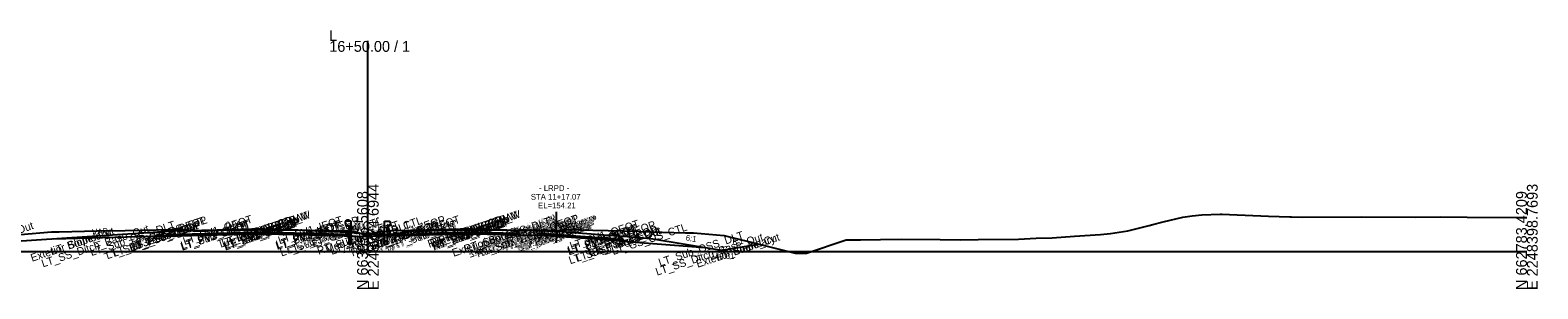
# Model space of a CAD drawing. Extents: x -26 to 2603, y -10 to 9566.
# Drawn here: x 212.6 to 602.8, y 6490.3 to 6557.2 of the extents above; entities that cross this region are included whole.
import ezdxf

# ---------------------------------------------------------------- set-up
doc = ezdxf.new("R2010")
doc.units = 0
for name, color, linetype in [('Exist Cross Section Cell', 7, 'Continuous'), ('Exist XS Center Line Elevation Label', 7, 'Continuous'), ('Exist XS Ground Line', 7, 'Continuous'), ('Prop CMT Concrete Structures', 7, 'Continuous'), ('Prop CMT Guardrail Graphics', 7, 'Continuous'), ('Prop CMT Pvmt Course 1', 7, 'Continuous'), ('Prop CMT Pvmt Course 2', 7, 'Continuous'), ('Prop CMT Pvmt Surface', 7, 'Continuous'), ('Prop CMT Pvmt Surface Overlay', 7, 'Continuous'), ('Prop CMT Pvmt Surface Shoulder', 7, 'Continuous'), ('Prop CMT Shld Paved Course 1', 7, 'Continuous'), ('Prop CMT Shld Paved Course 2', 7, 'Continuous'), ('Prop CMT Shld Paved Course 3', 7, 'Continuous'), ('Prop CMT Slope Grass', 7, 'Continuous'), ('Prop CMT Subgrade Earthwork', 7, 'Continuous'), ('Prop XS Ditch Standard Text', 7, 'Continuous'), ('Prop XS SE Text', 7, 'Continuous'), ('Prop XS Side Slope Text', 7, 'Continuous'), ('Prop XS Vertical Lines Alignments', 7, 'Continuous'), ('Scratch_Level_9', 7, 'Continuous')]:
    doc.layers.add(name, color=color, linetype=linetype)

msp = doc.modelspace()

# ---------------------------------------------------------------- linework, layer by layer
at = {"layer": 'Exist Cross Section Cell'}
for p, q in [((300, 6500), (300, 6554.44)), ((0, 6500), (300, 6500)), ((300, 6500), (600, 6500))]:
    msp.add_line(p, q, dxfattribs=at)
at = {"layer": 'Exist XS Ground Line'}
for p, q in [((496.69, 6505.28), (502.27, 6506.71)), ((502.27, 6506.71), (503.16, 6506.94)), ((503.16, 6506.94), (505.86, 6507.63)), ((505.86, 6507.63), (510.92, 6508.86)), ((510.92, 6508.86), (513.36, 6509.17)), ((513.36, 6509.17), (515.83, 6509.49)), ((515.83, 6509.49), (520.62, 6509.59)), ((520.62, 6509.59), (521.16, 6509.59)), ((521.16, 6509.59), (523.04, 6509.51)), ((523.04, 6509.51), (533.1, 6509.12)), ((533.1, 6509.12), (538.63, 6508.94)), ((538.63, 6508.94), (539.04, 6508.93)), ((539.04, 6508.93), (541.85, 6508.88)), ((541.85, 6508.88), (557.12, 6508.96)), ((557.12, 6508.96), (571.16, 6508.82)), ((571.16, 6508.82), (577.56, 6508.92)), ((577.56, 6508.92), (584.58, 6508.86)), ((584.58, 6508.86), (597.75, 6508.76)), ((597.75, 6508.76), (600, 6508.76)), ((255.1, 6505.22), (258.21, 6505.35)), ((258.21, 6505.35), (258.6, 6505.37)), ((258.6, 6505.37), (260.16, 6505.43)), ((260.16, 6505.43), (261.53, 6505.49)), ((261.53, 6505.49), (271.6, 6505.6)), ((271.6, 6505.6), (273.14, 6505.62)), ((273.14, 6505.62), (273.98, 6505.61)), ((273.98, 6505.61), (283.97, 6505.46)), ((283.97, 6505.46), (285.45, 6505.42)), ((285.45, 6505.42), (286.4, 6505.4)), ((286.4, 6505.4), (287.06, 6505.39)), ((287.06, 6505.39), (290.27, 6505.19)), ((290.27, 6505.19), (295.3, 6504.88)), ((295.3, 6504.88), (300, 6504.58)), ((300, 6504.58), (304.54, 6504.3)), ((304.54, 6504.3), (312.06, 6505.35)), ((312.06, 6505.35), (326.17, 6505.6)), ((326.17, 6505.6), (329.2, 6505.57)), ((329.2, 6505.57), (338.07, 6505.51)), ((338.07, 6505.51), (338.61, 6505.5)), ((338.61, 6505.5), (339.24, 6505.49)), ((339.24, 6505.49), (346.4, 6505.31)), ((346.4, 6505.31), (348.46, 6505.26)), ((348.46, 6505.26), (349.02, 6505.22)), ((413.56, 6499.57), (423.79, 6502.98)), ((423.79, 6502.98), (427.49, 6503.03)), ((427.49, 6503.03), (432.68, 6503.09)), ((432.68, 6503.09), (438.25, 6503.15)), ((438.25, 6503.15), (448.15, 6503.05)), ((448.15, 6503.05), (453.39, 6503)), ((453.39, 6503), (457.98, 6503.07)), ((457.98, 6503.07), (468.41, 6503.18)), ((468.41, 6503.18), (472.94, 6503.39)), ((472.94, 6503.39), (477.08, 6503.53)), ((477.08, 6503.53), (482.87, 6503.92)), ((482.87, 6503.92), (489.6, 6504.39)), ((489.6, 6504.39), (492.2, 6504.66)), ((492.2, 6504.66), (496.69, 6505.28)), ((402.29, 6501.63), (402.3, 6501.63)), ((402.3, 6501.63), (410.56, 6499.57)), ((410.56, 6499.57), (413.56, 6499.57))]:
    msp.add_line(p, q, dxfattribs=at)
for points in [[(245.2, 6505.61), (251.2, 6505.76)], [(251.2, 6505.76), (253.2, 6505.69)], [(218.11, 6504.93), (210.1, 6504.29)], [(220.12, 6504.98), (218.11, 6504.93)], [(233.2, 6505.31), (220.12, 6504.98)], [(233.2, 6505.31), (245.2, 6505.61)], [(253.2, 6505.69), (255.1, 6505.22)], [(350.22, 6505.52), (349.02, 6505.22)], [(352.23, 6505.59), (350.22, 6505.52)], [(358.23, 6505.44), (352.23, 6505.59)], [(370.23, 6505.14), (358.23, 6505.44)], [(370.23, 6505.14), (382.24, 6504.84)], [(382.24, 6504.84), (384.24, 6504.79)], [(384.24, 6504.79), (392.24, 6504.15)], [(392.24, 6504.15), (402.29, 6501.63)]]:
    msp.add_lwpolyline(points, dxfattribs=at)
at = {"layer": 'Prop CMT Concrete Structures'}
for points in [[(273, 6504.56), (261, 6504.26)], [(261, 6504.25), (273, 6504.55)], [(261, 6504.26), (261, 6504.25)], [(273, 6504.56), (285, 6504.26)], [(273, 6504.55), (273, 6504.56)], [(285, 6504.25), (273, 6504.55)], [(285, 6504.26), (285, 6504.25)], [(327, 6504.56), (315, 6504.26)], [(315, 6504.25), (327, 6504.55)], [(315, 6504.26), (315, 6504.25)], [(327, 6504.55), (327, 6504.56)], [(327, 6504.56), (339, 6504.26)], [(339, 6504.25), (327, 6504.55)], [(339, 6504.26), (339, 6504.25)], [(348.95, 6503.95), (344.9, 6504.24)], [(344.9, 6504.24), (344.9, 6504.23)], [(344.9, 6504.23), (348.95, 6503.94)], [(348.95, 6503.95), (361.11, 6503.05)], [(348.95, 6503.94), (348.95, 6503.95)], [(361.11, 6503.04), (348.95, 6503.94)], [(361.11, 6503.05), (361.11, 6503.04)]]:
    msp.add_lwpolyline(points, dxfattribs=at)
at = {"layer": 'Prop CMT Guardrail Graphics'}
for points in [[(295.7, 6507.78), (294.37, 6507.78), (294.1, 6507.49)], [(295.7, 6507.78), (294.37, 6507.78), (294.1, 6507.49)], [(294.1, 6507.49), (294.37, 6507.19)], [(294.1, 6507.49), (294.37, 6507.19)], [(294.37, 6507.19), (294.1, 6506.9)], [(294.37, 6507.19), (294.1, 6506.9)], [(294.1, 6506.9), (294.37, 6506.61), (295.04, 6506.61)], [(294.1, 6506.9), (294.37, 6506.61), (295.04, 6506.61)], [(295.04, 6506.61), (295.04, 6501.78)], [(295.7, 6501.78), (295.7, 6507.78)], [(304.3, 6507.78), (305.63, 6507.78), (305.9, 6507.49)], [(304.3, 6507.78), (305.63, 6507.78), (305.9, 6507.49)], [(304.3, 6501.78), (304.3, 6507.78)], [(305.9, 6506.9), (305.63, 6506.61), (304.96, 6506.61)], [(305.9, 6506.9), (305.63, 6506.61), (304.96, 6506.61)], [(304.96, 6506.61), (304.96, 6501.78)], [(305.9, 6507.49), (305.63, 6507.19)], [(305.9, 6507.49), (305.63, 6507.19)], [(305.63, 6507.19), (305.9, 6506.9)], [(305.63, 6507.19), (305.9, 6506.9)], [(261, 6504.26), (247.72, 6503.93), (247.22, 6503.91), (247.21, 6503.9)], [(247.21, 6503.9), (261, 6504.25)], [(261, 6504.25), (261, 6504.26)], [(285, 6504.26), (285, 6504.25)], [(290.79, 6504.1), (290.78, 6504.11), (290.28, 6504.13), (285, 6504.26)], [(285, 6504.25), (290.79, 6504.1)], [(309.21, 6504.1), (309.22, 6504.11), (309.72, 6504.13), (315, 6504.26)], [(315, 6504.25), (309.21, 6504.1)], [(315, 6504.26), (315, 6504.25)], [(339, 6504.25), (339, 6504.26)], [(344.9, 6504.23), (344.9, 6504.24)], [(361.11, 6503.05), (366.54, 6502.64), (367.05, 6502.6), (367.06, 6502.59)], [(361.11, 6503.04), (361.11, 6503.05)], [(367.06, 6502.59), (361.11, 6503.04)], [(295.04, 6501.78), (295.7, 6501.78)], [(304.96, 6501.78), (304.3, 6501.78)]]:
    msp.add_lwpolyline(points, dxfattribs=at)
at = {"layer": 'Prop CMT Pvmt Course 1'}
for points in [[(273, 6505.81), (261, 6505.51)], [(327, 6505.81), (339, 6505.51)]]:
    msp.add_lwpolyline(points, dxfattribs=at)
at = {"layer": 'Prop CMT Pvmt Course 2'}
for p, q in [((249, 6505.21), (247, 6505.05)), ((249, 6505.21), (247, 6505.05)), ((249, 6505.21), (247, 6505.05)), ((297, 6505.04), (294, 6505.28)), ((297, 6505.04), (300, 6504.04)), ((303, 6505.04), (300, 6504.04)), ((303, 6505.04), (306, 6505.28))]:
    msp.add_line(p, q, dxfattribs=at)
for points in [[(247, 6505.05), (207.7, 6502.47)], [(247, 6505.05), (207.7, 6502.47)], [(247, 6505.05), (207.7, 6502.47)], [(249, 6505.21), (249, 6505.21)], [(249, 6505.21), (249, 6505.21)], [(249, 6505.21), (249, 6505.21)], [(365.17, 6503.99), (373.28, 6503.34), (391.52, 6500.31)], [(365.17, 6503.99), (373.28, 6503.34), (391.52, 6500.31)], [(365.17, 6503.99), (373.28, 6503.34), (391.52, 6500.31)], [(391.52, 6500.31), (401.23, 6501.9)], [(391.52, 6500.31), (401.23, 6501.9)], [(391.52, 6500.31), (401.23, 6501.9)]]:
    msp.add_lwpolyline(points, dxfattribs=at)
at = {"layer": 'Prop CMT Pvmt Surface'}
msp.add_line((339, 6505.51), (344.9, 6505.49), dxfattribs=at)
for points in [[(273, 6505.81), (261, 6505.51)], [(273, 6505.81), (285, 6505.51)], [(327, 6505.81), (315, 6505.51)], [(327, 6505.81), (339, 6505.51)], [(348.95, 6505.2), (344.9, 6505.49)], [(348.95, 6505.2), (361.11, 6504.3)]]:
    msp.add_lwpolyline(points, dxfattribs=at)
at = {"layer": 'Prop CMT Pvmt Surface Shoulder'}
for points in [[(273, 6505.81), (261, 6505.51)], [(273, 6505.81), (285, 6505.51)], [(273, 6505.68), (273, 6505.81)], [(327, 6505.81), (315, 6505.51)], [(327, 6505.68), (327, 6505.81)], [(327, 6505.81), (339, 6505.51)], [(261, 6505.51), (261, 6504.59)], [(261, 6504.59), (273, 6504.89)], [(273, 6504.89), (273, 6505.68), (273, 6505.68)], [(285, 6504.59), (273, 6504.89)], [(285, 6505.51), (285, 6504.59)], [(315, 6505.51), (315, 6504.59)], [(315, 6504.59), (327, 6504.89)], [(327, 6504.89), (327, 6505.68), (327, 6505.68)], [(339, 6504.59), (327, 6504.89)], [(339, 6505.51), (339, 6504.59)], [(348.95, 6505.2), (344.9, 6505.49)], [(344.9, 6505.49), (344.9, 6504.58)], [(344.9, 6504.58), (348.95, 6504.28)], [(348.95, 6505.2), (361.11, 6504.3)], [(348.95, 6504.28), (348.95, 6505.2)], [(361.11, 6503.38), (348.95, 6504.28)], [(361.11, 6504.3), (361.11, 6503.38)]]:
    msp.add_lwpolyline(points, dxfattribs=at)
msp.add_lwpolyline([(348.95, 6504.28), (348.95, 6505.07), (348.95, 6505.07), (348.95, 6504.28)], close=True, dxfattribs=at)
at = {"layer": 'Prop CMT Shld Paved Course 1'}
for points in [[(261, 6505.51), (249, 6505.21), (248.06, 6504.27)], [(248.06, 6504.27), (261, 6504.59)], [(261, 6504.59), (261, 6505.51)], [(285, 6504.59), (285, 6505.51)], [(289.94, 6504.47), (285, 6504.59)], [(289, 6505.41), (294, 6505.28), (294.94, 6504.34)], [(311, 6505.41), (306, 6505.28), (305.06, 6504.34)], [(310.06, 6504.47), (315, 6504.59)], [(315, 6504.59), (315, 6505.51)], [(339, 6505.51), (339, 6505.51)], [(339, 6504.59), (339, 6505.51)], [(344.9, 6504.58), (344.9, 6505.49)], [(361.11, 6504.3), (365.17, 6503.99), (366.17, 6503)], [(361.11, 6503.38), (361.11, 6504.3)], [(366.17, 6503), (361.11, 6503.38)]]:
    msp.add_lwpolyline(points, dxfattribs=at)
at = {"layer": 'Prop CMT Shld Paved Course 2'}
for points in [[(261, 6504.59), (248.06, 6504.27), (247.72, 6503.93)], [(247.72, 6503.93), (261, 6504.26)], [(261, 6504.26), (261, 6504.59)], [(285, 6504.26), (285, 6504.59)], [(290.28, 6504.13), (285, 6504.26)], [(289, 6504.49), (294.94, 6504.34), (295.28, 6504)], [(311, 6504.49), (305.06, 6504.34), (304.72, 6504)], [(309.72, 6504.13), (315, 6504.26)], [(315, 6504.26), (315, 6504.59)], [(339, 6504.26), (339, 6504.59)], [(344.9, 6504.24), (344.9, 6504.58)], [(361.11, 6503.38), (366.17, 6503), (366.54, 6502.64)], [(361.11, 6503.05), (361.11, 6503.38)], [(366.54, 6502.64), (361.11, 6503.05)]]:
    msp.add_lwpolyline(points, dxfattribs=at)
at = {"layer": 'Prop CMT Shld Paved Course 3'}
msp.add_line((339, 6504.25), (344.9, 6504.23), dxfattribs=at)
msp.add_line((339, 6504.25), (344.9, 6504.23), dxfattribs=at)
for points in [[(247.21, 6503.9), (218.66, 6503.19)], [(247.21, 6503.9), (218.66, 6503.19)], [(261, 6504.25), (247.21, 6503.9)], [(261, 6504.25), (247.21, 6503.9)], [(273, 6504.55), (261, 6504.25)], [(273, 6504.55), (261, 6504.25)], [(273, 6504.55), (285, 6504.25)], [(273, 6504.55), (285, 6504.25)], [(285, 6504.25), (290.79, 6504.1)], [(285, 6504.25), (290.79, 6504.1)], [(290.79, 6504.1), (300, 6503.87)], [(309.21, 6504.1), (300, 6503.87)], [(315, 6504.25), (309.21, 6504.1)], [(315, 6504.25), (309.21, 6504.1)], [(327, 6504.55), (315, 6504.25)], [(327, 6504.55), (315, 6504.25)], [(327, 6504.55), (339, 6504.25)], [(327, 6504.55), (339, 6504.25)], [(348.95, 6503.94), (344.9, 6504.23)], [(348.95, 6503.94), (344.9, 6504.23)], [(348.95, 6503.94), (361.11, 6503.04)], [(348.95, 6503.94), (361.11, 6503.04)], [(361.11, 6503.04), (367.06, 6502.59)], [(361.11, 6503.04), (367.06, 6502.59)], [(367.06, 6502.59), (387.24, 6501.02)], [(367.06, 6502.59), (387.24, 6501.02)]]:
    msp.add_lwpolyline(points, dxfattribs=at)
at = {"layer": 'Prop CMT Slope Grass'}
for points in [[(273, 6504.89), (261, 6504.59)], [(261, 6504.59), (261, 6504.26)], [(261, 6504.26), (273, 6504.56)], [(273, 6504.56), (273, 6504.89)], [(273, 6504.89), (285, 6504.59)], [(285, 6504.26), (273, 6504.56)], [(285, 6504.59), (285, 6504.26)], [(327, 6504.89), (315, 6504.59)], [(315, 6504.59), (315, 6504.26)], [(315, 6504.26), (327, 6504.56)], [(327, 6504.56), (327, 6504.89)], [(327, 6504.89), (339, 6504.59)], [(339, 6504.26), (327, 6504.56)], [(339, 6504.59), (339, 6504.26)], [(348.95, 6504.28), (344.9, 6504.58)], [(344.9, 6504.58), (344.9, 6504.24)], [(344.9, 6504.24), (348.95, 6503.95)], [(348.95, 6503.95), (348.95, 6504.28)], [(348.95, 6504.28), (361.11, 6503.38)], [(361.11, 6503.05), (348.95, 6503.95)], [(361.11, 6503.38), (361.11, 6503.05)]]:
    msp.add_lwpolyline(points, dxfattribs=at)
at = {"layer": 'Prop CMT Subgrade Earthwork'}
for points in [[(261, 6505.51), (249, 6505.21)], [(285, 6505.51), (289, 6505.41)], [(289, 6505.41), (294, 6505.28)], [(311, 6505.41), (306, 6505.28)], [(315, 6505.51), (311, 6505.41)], [(339, 6505.51), (339, 6505.51)], [(344.9, 6505.49), (344.89, 6505.49)], [(361.11, 6504.3), (365.17, 6503.99)]]:
    msp.add_lwpolyline(points, dxfattribs=at)
at = {"layer": 'Prop XS Vertical Lines Alignments'}
msp.add_line((348.77, 6510.21), (348.77, 6502.21), dxfattribs=at)

# ---------------------------------------------------------------- texts
at = {"layer": 'Exist Cross Section Cell'}
for s, p in [('L', (290, 6554.44)), ('16+50.00 / 1', (290, 6551.64))]:
    msp.add_text(s, height=2.8, dxfattribs=at).set_placement(p)
for s, p in [('N 663056.5608', (300, 6490)), ('E 2248274.6944', (302.8, 6490)), ('N 662783.4209', (600, 6490)), ('E 2248398.7693', (602.8, 6490))]:
    msp.add_text(s, height=2.8, rotation=90, dxfattribs=at).set_placement(p)
at = {"layer": 'Exist XS Center Line Elevation Label'}
for p in [(293.28, 6499.87), (300.53, 6499.87)]:
    msp.add_text('153.58', height=1.5, dxfattribs=at).set_placement(p)
at = {"layer": 'Prop CMT Pvmt Surface Overlay'}
msp.add_text('EL=154.21', height=1.5, dxfattribs=at).set_placement((344.04, 6511.12))
at = {"layer": 'Prop XS Ditch Standard Text'}
msp.add_text('149.31', height=1.5, dxfattribs=at).set_placement((388.76, 6498.06))
at = {"layer": 'Prop XS SE Text'}
for s, rotation, p in [('0.025', 1.4321, (263.23, 6506.19)), ('0.025', 358.5679, (276.23, 6506.27)), ('0.025', 1.4321, (317.23, 6506.19)), ('0.025', 358.5679, (330.23, 6506.27)), ('0.074', 355.7719, (352.5, 6505.94))]:
    msp.add_text(s, height=1.5, rotation=rotation, dxfattribs=at).set_placement(p)
at = {"layer": 'Prop XS Side Slope Text'}
for s, rotation, p in [('VAR.', 3.7512, (228.67, 6504.27)), ('3:1', 341.5651, (296.7, 6505.71)), ('3:1', 18.4349, (300.83, 6504.83)), ('6:1', 350.5774, (382.19, 6502.85)), ('6:1', 9.2671, (394.51, 6501.56))]:
    msp.add_text(s, height=1.5, rotation=rotation, dxfattribs=at).set_placement(p)
at = {"layer": 'Prop XS Vertical Lines Alignments'}
for s, p in [('STA 11+17.07', (342.17, 6513.37)), ('- LRPD -', (344.31, 6515.62))]:
    msp.add_text(s, height=1.5, dxfattribs=at).set_placement(p)
at = {"layer": 'Scratch_Level_9'}
for s, p in [('LT_PV1_OEEOP_W', (261.92, 6500.93)), ('LT_PV1_IEEOP_W', (262.53, 6501.14)), ('LT_PV1_CP_W', (264.58, 6501.82)), ('RT_PV1_OEEOP_W', (315.87, 6500.92)), ('RT_PV1_IEEOP_W', (316.48, 6501.12)), ('RT_PV1_CP_W', (318.53, 6501.81)), ('LT_SS_Ditch_Base_Out', (186.01, 6496.65)), ('LT_SS_Ditch_Base_Out', (215.88, 6495.85)), ('LT_Slope_Cut', (218.28, 6499.04)), ('LT_Slope_Cut', (218.28, 6499.04)), ('LT_Sub_OSS_DLT', (228.47, 6498.79)), ('LT_Sub_Trench_Out', (232.54, 6497.96)), ('LT_PS3_Shelf_Out', (234.24, 6498.53)), ('LT_PS3_OEOP', (238.77, 6499.89)), ('LT_PS2_OEOP', (239.11, 6500.23)), ('LT_GS_OS_CTL', (239.23, 6500.9)), ('LT_PS1_OEOP', (240.59, 6501.35)), ('LT_Sub_OEOT', (251.9, 6500.16)), ('LT_PV2_OEOT', (251.99, 6500.53)), ('LT_PV3_OEOT', (251.99, 6500.2)), ('LT_PV1_OEOT', (252.53, 6501.63)), ('LT_Sub_OEEOP', (263.08, 6500.19)), ('LT_PV2_OEEOP', (263.17, 6500.56)), ('LT_PV3_OEEOP', (263.17, 6500.23)), ('LT_Sub_IEEOP', (263.69, 6500.39)), ('LT_PV2_IEEOP', (263.78, 6500.76)), ('LT_PV3_IEEOP', (263.78, 6500.43)), ('LT_PV1_CP', (266.37, 6502.54)), ('LT_Sub_IEOT', (276.52, 6500.37)), ('LT_PV2_IEOT', (276.61, 6500.74)), ('LT_PV3_IEOT', (276.61, 6500.41)), ('LT_PV1_IEOT', (277.14, 6501.83)), ('LT_Sub_Trench_In', (277.66, 6498.67)), ('LT_PS3_Shelf_In', (279.34, 6499.25)), ('LT_PS1_IEOP', (281.2, 6501.75)), ('LT_PS2_IEOP', (281.61, 6500.63)), ('LT_PS3_IEOP', (281.95, 6500.29)), ('LT_GS_IS_CTL', (285.84, 6501.06)), ('RT_Sub_ISS_DLT', (287.25, 6499.09)), ('Med_Ditch_CTL', (289.34, 6499.56)), ('LT_Sub_ISS_DLT', (290.66, 6499.1)), ('RT_GS_IS_CTL', (295.8, 6501.05)), ('RT_Sub_Trench_In', (296.03, 6498.66)), ('RT_PS3_Shelf_In', (297.73, 6499.23)), ('RT_PS3_IEOP', (301.34, 6500.28)), ('RT_PS2_IEOP', (301.68, 6500.62)), ('RT_PS1_IEOP', (303.16, 6501.74)), ('RT_Sub_IEOT', (306.47, 6500.35)), ('RT_PV2_IEOT', (306.56, 6500.72)), ('RT_PV3_IEOT', (306.56, 6500.39)), ('RT_PV1_IEOT', (307.1, 6501.82)), ('RT_Sub_OEEOP', (317.04, 6500.17)), ('RT_PV2_OEEOP', (317.13, 6500.55)), ('RT_PV3_OEEOP', (317.13, 6500.21)), ('RT_Sub_IEEOP', (317.65, 6500.38)), ('RT_PV2_IEEOP', (317.74, 6500.75)), ('RT_PV3_IEEOP', (317.74, 6500.42)), ('RT_PV1_CP', (320.32, 6502.53)), ('Exterior Boundary', (322.2, 6498.6)), ('RT_Sub_OSS_DLT', (325.25, 6499.61)), ('Exterior Boundary', (326.08, 6498.21)), ('RT_Sub_Trench_Out', (326.1, 6498.22)), ('RT_PS3_Shelf_Out', (327.78, 6498.79)), ('RT_Sub_Trench_Out', (328.48, 6498.4)), ('RT_Sub_OEOT', (329.86, 6500.15)), ('RT_PV2_OEOT', (329.95, 6500.52)), ('RT_PV3_OEOT', (329.95, 6500.19)), ('RT_PS3_Shelf_Out', (330.17, 6498.97)), ('RT_PV1_OEOT', (330.49, 6501.62)), ('RT_PS1_OEOP', (330.55, 6501.64)), ('RT_PS2_OEOP', (330.96, 6500.5)), ('RT_PS3_OEOP', (331.31, 6500.15)), ('RT_PS3_OEOP', (334.71, 6500.28)), ('RT_PS2_OEOP', (335.03, 6500.59)), ('RT_Sub_OEOT', (335.76, 6500.13)), ('RT_PV2_OEOT', (335.85, 6500.5)), ('RT_PV3_OEOT', (335.85, 6500.17)), ('RT_PV1_OEOT', (336.38, 6501.6)), ('RT_PS1_OEOP', (336.43, 6501.62)), ('RT_Sub_OEEOP', (338.99, 6499.56)), ('LT_Sub_OEEOP', (339.03, 6499.58)), ('RT_PV2_OEEOP', (339.08, 6499.94)), ('RT_PV3_OEEOP', (339.08, 6499.6)), ('LT_PV2_OEEOP', (339.12, 6499.95)), ('LT_PV3_OEEOP', (339.12, 6499.62)), ('RT_PV1_OEEOP', (339.62, 6500.91)), ('LT_PV1_OEEOP', (339.66, 6500.92)), ('RT_PV2_IEEOP', (339.69, 6500.14)), ('LT_PV2_IEEOP', (339.74, 6500.15)), ('RT_PV1_IEEOP', (340.23, 6501.11)), ('LT_PV1_IEEOP', (340.27, 6501.13)), ('PV2_PGL', (343.49, 6501.4)), ('PV1_PGL', (344.02, 6502.5)), ('LT_Sub_OEOT', (352.02, 6498.95)), ('LT_PV2_OEOT', (352.11, 6499.32)), ('LT_PV3_OEOT', (352.11, 6498.99)), ('LT_Sub_Trench_Out', (352.39, 6496.65)), ('LT_PV1_OEOT', (352.65, 6500.42)), ('LT_PS3_Shelf_Out', (354.07, 6497.22)), ('LT_PS1_OEOP', (356.76, 6500.14)), ('LT_PS2_OEOP', (357.23, 6498.96)), ('LT_PS3_OEOP', (357.59, 6498.6)), ('LT_GS_OS_CTL', (363.51, 6499.03)), ('Exterior Boundary', (213.07, 6497.3)), ('Exterior Boundary', (213.07, 6497.3)), ('LT_SS_Ditch_Base_Out', (374.84, 6493.7)), ('LT_Sub_OSS_DLT', (375.6, 6496.09)), ('Exterior Boundary', (385.35, 6495.75)), ('LT_Slope_Cut', (390.56, 6497.48))]:
    msp.add_text(s, height=2, rotation=18.4332, dxfattribs=at).set_placement(p)

doc.saveas('drawing.dxf')
